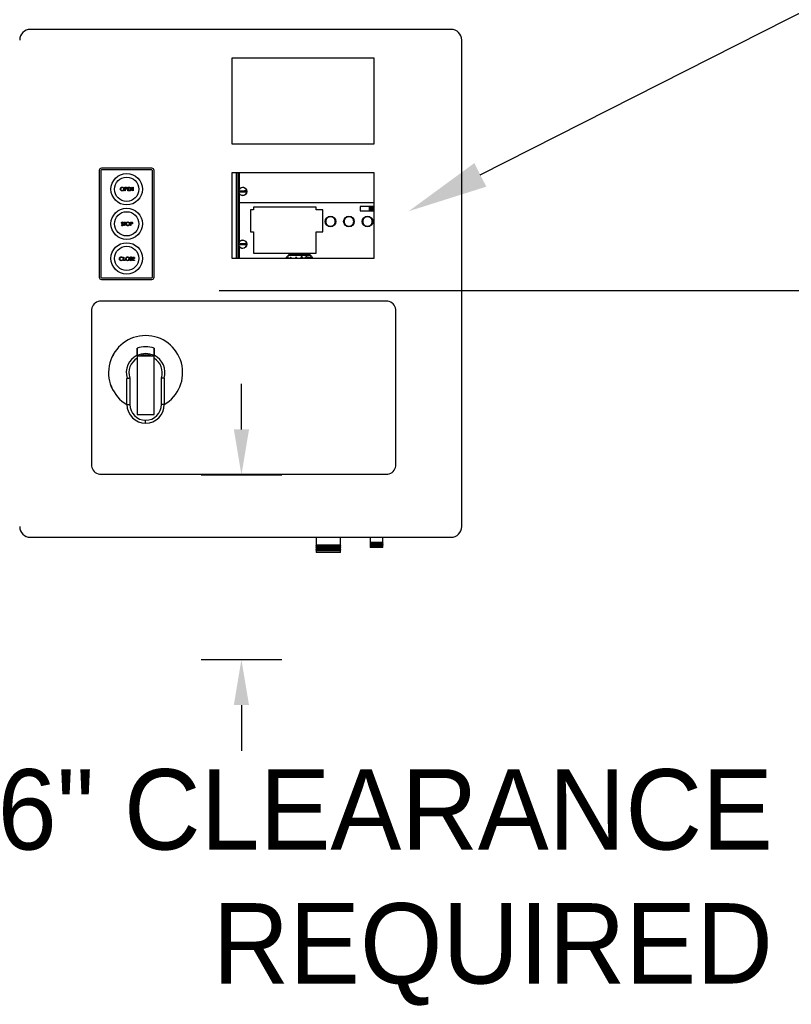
# Model space of a CAD drawing. Header units: inches. Extents: x 170 to 288, y 234 to 248.
# Tile 389 of 480: x 256.55 to 257.451, y 241.321 to 242.469. Entities that reach past the tile are written whole.
import ezdxf
from ezdxf import colors
from ezdxf.entities.mleader import LeaderData, LeaderLine
from ezdxf.math import Vec2, Vec3

# ---------------------------------------------------------------- set-up
doc = ezdxf.new("R2010")
doc.units = ezdxf.units.IN
doc.header["$LTSCALE"] = 0.25
doc.header["$MEASUREMENT"] = 0
doc.layers.add('ANNOTATIONS', color=1, linetype='Continuous')
doc.layers.add('STANDARD Z GUIDE MOTOR RH', color=7, linetype='Continuous')
doc.styles.add('ARIAL', font='arial.ttf', dxfattribs={"height": 0.09375})

msp = doc.modelspace()

# ---------------------------------------------------------------- linework, layer by layer
at = {"layer": 'ANNOTATIONS'}
for p, q in [((256.7831, 242.15375), (257.83405, 242.15375)), ((256.80926, 241.99149), (256.80926, 242.04463)), ((256.76213, 241.93835), (256.85639, 241.93835)), ((256.76213, 241.72305), (256.85639, 241.72305)), ((256.80926, 241.66991), (256.80926, 241.61677))]:
    msp.add_line(p, q, dxfattribs=at)
for points in [[(256.8004, 241.99149), (256.81811, 241.99149), (256.80926, 241.93835)], [(256.8004, 241.66991), (256.81811, 241.66991), (256.80926, 241.72305)]]:
    msp.add_solid(points, dxfattribs=at)
at = {"layer": 'STANDARD Z GUIDE MOTOR RH'}
for p, q in [((257.05388, 242.45821), (256.56295, 242.45821)), ((257.06636, 241.87814), (257.06636, 242.44573)), ((256.9643, 242.4245), (256.79794, 242.4245)), ((256.79794, 242.4245), (256.79794, 242.32468)), ((256.9643, 242.32468), (256.9643, 242.4245)), ((256.79794, 242.32468), (256.9643, 242.32468)), ((256.64324, 242.29357), (256.64324, 242.16913)), ((256.64523, 242.29357), (256.64523, 242.16913)), ((256.7048, 242.29619), (256.64586, 242.29619)), ((256.7048, 242.2942), (256.64586, 242.2942)), ((256.70543, 242.16913), (256.70543, 242.29357)), ((256.70742, 242.16913), (256.70742, 242.29357)), ((256.9643, 242.29096), (256.79794, 242.29096)), ((256.79794, 242.29096), (256.79794, 242.19141)), ((256.80345, 242.19141), (256.80345, 242.29096)), ((256.80529, 242.19141), (256.80529, 242.29096)), ((256.80568, 242.19141), (256.80568, 242.29096)), ((256.80607, 242.2704), (256.80607, 242.29096)), ((256.80673, 242.29096), (256.80673, 242.27182)), ((256.80679, 242.27192), (256.80679, 242.29096)), ((256.9643, 242.19141), (256.9643, 242.29096)), ((256.67313, 242.27401), (256.67394, 242.27401)), ((256.67313, 242.26985), (256.67313, 242.27401)), ((256.6735, 242.26985), (256.67313, 242.26985)), ((256.6735, 242.27359), (256.6735, 242.2722)), ((256.67426, 242.27359), (256.6735, 242.27359)), ((256.6735, 242.2722), (256.67423, 242.27219)), ((256.6738, 242.27177), (256.6735, 242.27177)), ((256.6735, 242.27177), (256.6735, 242.26985)), ((256.67654, 242.26985), (256.67654, 242.27401)), ((256.67654, 242.27401), (256.67889, 242.27401)), ((256.67889, 242.26985), (256.67654, 242.26985)), ((256.67889, 242.27359), (256.67691, 242.27359)), ((256.67691, 242.27359), (256.67691, 242.27231)), ((256.67691, 242.27231), (256.67889, 242.27231)), ((256.67889, 242.27188), (256.67691, 242.27188)), ((256.67691, 242.27188), (256.67691, 242.27028)), ((256.67691, 242.27028), (256.67889, 242.27028)), ((256.67889, 242.27401), (256.67889, 242.27359)), ((256.67889, 242.27231), (256.67889, 242.27188)), ((256.67889, 242.27028), (256.67889, 242.26985)), ((256.67963, 242.26985), (256.67963, 242.27401)), ((256.67963, 242.27401), (256.67971, 242.27401)), ((256.68001, 242.26985), (256.67963, 242.26985)), ((256.67971, 242.27401), (256.68246, 242.27074)), ((256.68001, 242.27312), (256.68001, 242.26985)), ((256.68275, 242.26985), (256.68001, 242.27312)), ((256.68246, 242.27401), (256.68283, 242.27401)), ((256.68246, 242.27074), (256.68246, 242.27401)), ((256.68283, 242.26985), (256.68275, 242.26985)), ((256.68283, 242.27401), (256.68283, 242.26985)), ((256.80607, 242.20884), (256.80607, 242.26783)), ((256.80673, 242.26641), (256.80673, 242.21025)), ((256.80679, 242.26632), (256.80679, 242.21035)), ((256.9643, 242.25602), (256.80679, 242.25602)), ((256.81979, 242.24751), (256.81979, 242.22196)), ((256.82317, 242.24751), (256.81979, 242.24751)), ((256.82317, 242.25096), (256.82317, 242.24751)), ((256.89652, 242.25096), (256.82317, 242.25096)), ((256.89652, 242.24751), (256.89652, 242.25096)), ((256.90408, 242.24751), (256.89652, 242.24751)), ((256.90408, 242.22196), (256.90408, 242.24751)), ((256.9643, 242.2517), (256.94778, 242.2517)), ((256.94778, 242.2517), (256.94778, 242.24646)), ((256.94778, 242.24646), (256.9643, 242.24646)), ((256.95875, 242.24646), (256.95875, 242.2517)), ((256.95927, 242.24646), (256.95927, 242.2517)), ((256.96024, 242.2517), (256.96024, 242.24646)), ((256.9604, 242.24646), (256.9604, 242.2517)), ((256.96077, 242.2517), (256.96077, 242.24646)), ((256.96092, 242.24646), (256.96092, 242.2517)), ((256.96189, 242.2517), (256.96189, 242.24646)), ((256.96241, 242.2517), (256.96241, 242.24646)), ((256.67193, 242.23338), (256.67412, 242.23338)), ((256.67193, 242.23295), (256.67193, 242.23338)), ((256.67412, 242.23338), (256.67412, 242.23295)), ((256.67977, 242.23338), (256.68058, 242.23338)), ((256.67977, 242.22922), (256.67977, 242.23338)), ((256.6691, 242.23002), (256.66946, 242.23023)), ((256.6715, 242.23278), (256.67117, 242.23252)), ((256.67284, 242.23295), (256.67193, 242.23295)), ((256.67284, 242.22922), (256.67284, 242.23295)), ((256.67321, 242.22922), (256.67284, 242.22922)), ((256.67321, 242.23295), (256.67321, 242.22922)), ((256.67412, 242.23295), (256.67321, 242.23295)), ((256.68014, 242.22922), (256.67977, 242.22922)), ((256.68014, 242.23295), (256.68014, 242.23156)), ((256.6809, 242.23295), (256.68014, 242.23295)), ((256.68014, 242.23156), (256.68087, 242.23155)), ((256.68014, 242.23114), (256.68014, 242.22922)), ((256.68044, 242.23114), (256.68014, 242.23114)), ((256.81979, 242.22196), (256.82317, 242.22196)), ((256.82317, 242.22196), (256.82317, 242.19725)), ((256.89652, 242.19725), (256.89652, 242.22196)), ((256.89652, 242.22196), (256.90408, 242.22196)), ((256.80607, 242.19141), (256.80607, 242.20627)), ((256.81535, 242.20698), (256.80617, 242.20653)), ((256.80673, 242.20485), (256.80673, 242.19141)), ((256.80679, 242.20475), (256.80679, 242.19141)), ((256.67084, 242.19187), (256.67051, 242.19162)), ((256.67051, 242.18949), (256.67084, 242.18924)), ((256.67169, 242.19263), (256.67206, 242.19263)), ((256.67169, 242.18848), (256.67169, 242.19263)), ((256.67366, 242.18848), (256.67169, 242.18848)), ((256.67206, 242.19263), (256.67206, 242.1889)), ((256.67206, 242.1889), (256.67366, 242.1889)), ((256.67366, 242.1889), (256.67366, 242.18848)), ((256.67894, 242.18928), (256.67929, 242.18949)), ((256.68134, 242.19204), (256.681, 242.19178)), ((256.68225, 242.18848), (256.68225, 242.19263)), ((256.68225, 242.19263), (256.68459, 242.19263)), ((256.68459, 242.18848), (256.68225, 242.18848)), ((256.68262, 242.19221), (256.68262, 242.19093)), ((256.68459, 242.19221), (256.68262, 242.19221)), ((256.68262, 242.19093), (256.68459, 242.19093)), ((256.68262, 242.1905), (256.68262, 242.1889)), ((256.68459, 242.1905), (256.68262, 242.1905)), ((256.68262, 242.1889), (256.68459, 242.1889)), ((256.68459, 242.19263), (256.68459, 242.19221)), ((256.68459, 242.19093), (256.68459, 242.1905)), ((256.68459, 242.1889), (256.68459, 242.18848)), ((256.79794, 242.19141), (256.9643, 242.19141)), ((256.82317, 242.19726), (256.89652, 242.19726)), ((256.82317, 242.19725), (256.89652, 242.19725)), ((256.82396, 242.19725), (256.82396, 242.19726)), ((256.82448, 242.19725), (256.82448, 242.19726)), ((256.82545, 242.19726), (256.82545, 242.19725)), ((256.8256, 242.19725), (256.8256, 242.19726)), ((256.82597, 242.19726), (256.82597, 242.19725)), ((256.82613, 242.19725), (256.82613, 242.19726)), ((256.8271, 242.19726), (256.8271, 242.19725)), ((256.82762, 242.19726), (256.82762, 242.19725)), ((256.85415, 242.19725), (256.85415, 242.19726)), ((256.8548, 242.19725), (256.8548, 242.19726)), ((256.86004, 242.19726), (256.86004, 242.19725)), ((256.8607, 242.19726), (256.8607, 242.19725)), ((256.86367, 242.19249), (256.86148, 242.19249)), ((256.86148, 242.19249), (256.86148, 242.19141)), ((256.86367, 242.19141), (256.86367, 242.19484)), ((256.86367, 242.19484), (256.89028, 242.19484)), ((256.89028, 242.19461), (256.86367, 242.19461)), ((256.89028, 242.19422), (256.86367, 242.19422)), ((256.86476, 242.19511), (256.86476, 242.19484)), ((256.88899, 242.19511), (256.86476, 242.19511)), ((256.86559, 242.19156), (256.86651, 242.19156)), ((256.86559, 242.19141), (256.86559, 242.19156)), ((256.86651, 242.19248), (256.86679, 242.19248)), ((256.86651, 242.19156), (256.86651, 242.19248)), ((256.86679, 242.19248), (256.86679, 242.19156)), ((256.86679, 242.19156), (256.86771, 242.19156)), ((256.86771, 242.19156), (256.86771, 242.19141)), ((256.87247, 242.19141), (256.87323, 242.193)), ((256.87324, 242.1924), (256.87278, 242.19141)), ((256.87323, 242.193), (256.87327, 242.193)), ((256.8737, 242.19141), (256.87324, 242.1924)), ((256.87327, 242.193), (256.874, 242.19141)), ((256.87886, 242.193), (256.87947, 242.193)), ((256.87886, 242.19141), (256.87886, 242.193)), ((256.87914, 242.19268), (256.87914, 242.19168)), ((256.87952, 242.19268), (256.87914, 242.19268)), ((256.87914, 242.19168), (256.87933, 242.19168)), ((256.88726, 242.193), (256.88756, 242.193)), ((256.88794, 242.19141), (256.88726, 242.193)), ((256.88756, 242.193), (256.88824, 242.19141)), ((256.88897, 242.19141), (256.88964, 242.193)), ((256.88899, 242.19484), (256.88899, 242.19511)), ((256.88994, 242.193), (256.88927, 242.19141)), ((256.88964, 242.193), (256.88994, 242.193)), ((256.89028, 242.19484), (256.89028, 242.19141)), ((256.89227, 242.19249), (256.89028, 242.19249)), ((256.89227, 242.19141), (256.89227, 242.19249)), ((256.64586, 242.1685), (256.7048, 242.1685)), ((256.64586, 242.16651), (256.7048, 242.16651)), ((256.6342, 242.13149), (256.6342, 241.94882)), ((256.98007, 242.14097), (256.64369, 242.14097)), ((256.98955, 241.94882), (256.98955, 242.13149)), ((256.70741, 242.07714), (256.68744, 242.07714)), ((256.68744, 242.07714), (256.68744, 242.00882)), ((256.70741, 242.00882), (256.70741, 242.07714)), ((256.67565, 242.02062), (256.67565, 242.05043)), ((256.67897, 242.05164), (256.67897, 242.02062)), ((256.71587, 242.02062), (256.71587, 242.05164)), ((256.71919, 242.05043), (256.71919, 242.02062)), ((256.67565, 242.02062), (256.67897, 242.02062)), ((256.71919, 242.02062), (256.71587, 242.02062)), ((256.68744, 242.00882), (256.70741, 242.00882)), ((256.69743, 241.99884), (256.69742, 242.00217)), ((256.64369, 241.93934), (256.98007, 241.93934)), ((256.56295, 241.86566), (257.05388, 241.86566)), ((256.89637, 241.85653), (256.89604, 241.85634)), ((256.89604, 241.85634), (256.89637, 241.85615)), ((256.89604, 241.85634), (256.92532, 241.85634)), ((256.89637, 241.8557), (256.89604, 241.85551)), ((256.89604, 241.85551), (256.89637, 241.85532)), ((256.89604, 241.85551), (256.92532, 241.85551)), ((256.89637, 241.85487), (256.89604, 241.85468)), ((256.89604, 241.85468), (256.89637, 241.85449)), ((256.89604, 241.85468), (256.92532, 241.85468)), ((256.89637, 241.86566), (256.89637, 241.85653)), ((256.92499, 241.85653), (256.89637, 241.85653)), ((256.89637, 241.85615), (256.89637, 241.8557)), ((256.89637, 241.85615), (256.92499, 241.85615)), ((256.92499, 241.8557), (256.89637, 241.8557)), ((256.89637, 241.85532), (256.89637, 241.85487)), ((256.89637, 241.85532), (256.92499, 241.85532)), ((256.92499, 241.85487), (256.89637, 241.85487)), ((256.89637, 241.85449), (256.89637, 241.85404)), ((256.89637, 241.85449), (256.92499, 241.85449)), ((256.92499, 241.85653), (256.92499, 241.86566)), ((256.92532, 241.85634), (256.92499, 241.85653)), ((256.92499, 241.85615), (256.92532, 241.85634)), ((256.92499, 241.8557), (256.92499, 241.85615)), ((256.92532, 241.85551), (256.92499, 241.8557)), ((256.92499, 241.85532), (256.92532, 241.85551)), ((256.92499, 241.85487), (256.92499, 241.85532)), ((256.92532, 241.85468), (256.92499, 241.85487)), ((256.92499, 241.85449), (256.92532, 241.85468)), ((256.92499, 241.85404), (256.92499, 241.85449)), ((256.95969, 241.86019), (256.95936, 241.86)), ((256.95936, 241.86), (256.95969, 241.85981)), ((256.95936, 241.86), (256.97466, 241.86)), ((256.95969, 241.85953), (256.95936, 241.85934)), ((256.95936, 241.85934), (256.95969, 241.85914)), ((256.95936, 241.85934), (256.97466, 241.85934)), ((256.95969, 241.85886), (256.95936, 241.85867)), ((256.95936, 241.85867), (256.95969, 241.85848)), ((256.95936, 241.85867), (256.97466, 241.85867)), ((256.95969, 241.8582), (256.95936, 241.85801)), ((256.95936, 241.85801), (256.95969, 241.85781)), ((256.95936, 241.85801), (256.97466, 241.85801)), ((256.95969, 241.85753), (256.95936, 241.85734)), ((256.95936, 241.85734), (256.95969, 241.85715)), ((256.95936, 241.85734), (256.97466, 241.85734)), ((256.95969, 241.85687), (256.95936, 241.85668)), ((256.95936, 241.85668), (256.95969, 241.85648)), ((256.95936, 241.85668), (256.97466, 241.85668)), ((256.95969, 241.8562), (256.95936, 241.85601)), ((256.95936, 241.85601), (256.95969, 241.85582)), ((256.95936, 241.85601), (256.97466, 241.85601)), ((256.95969, 241.85554), (256.95936, 241.85534)), ((256.95936, 241.85534), (256.95969, 241.85515)), ((256.95936, 241.85534), (256.97466, 241.85534)), ((256.95969, 241.86566), (256.95969, 241.86019)), ((256.95969, 241.86019), (256.97433, 241.86019)), ((256.95969, 241.85981), (256.95969, 241.85953)), ((256.95969, 241.85981), (256.97433, 241.85981)), ((256.95969, 241.85953), (256.97433, 241.85953)), ((256.95969, 241.85914), (256.95969, 241.85886)), ((256.95969, 241.85914), (256.97433, 241.85914)), ((256.95969, 241.85886), (256.97433, 241.85886)), ((256.95969, 241.85848), (256.95969, 241.8582)), ((256.95969, 241.85848), (256.97433, 241.85848)), ((256.95969, 241.8582), (256.97433, 241.8582)), ((256.95969, 241.85781), (256.95969, 241.85753)), ((256.95969, 241.85781), (256.97433, 241.85781)), ((256.95969, 241.85753), (256.97433, 241.85753)), ((256.95969, 241.85715), (256.95969, 241.85687)), ((256.95969, 241.85715), (256.97433, 241.85715)), ((256.95969, 241.85687), (256.97433, 241.85687)), ((256.95969, 241.85648), (256.95969, 241.8562)), ((256.95969, 241.85648), (256.97433, 241.85648)), ((256.95969, 241.8562), (256.97433, 241.8562)), ((256.95969, 241.85582), (256.95969, 241.85554)), ((256.95969, 241.85582), (256.97433, 241.85582)), ((256.95969, 241.85554), (256.97433, 241.85554)), ((256.95969, 241.85515), (256.95969, 241.85368)), ((256.95969, 241.85515), (256.97433, 241.85515)), ((256.97433, 241.86019), (256.97433, 241.86566)), ((256.97466, 241.86), (256.97433, 241.86019)), ((256.97433, 241.85981), (256.97466, 241.86)), ((256.97433, 241.85953), (256.97433, 241.85981)), ((256.97466, 241.85934), (256.97433, 241.85953)), ((256.97433, 241.85914), (256.97466, 241.85934)), ((256.97433, 241.85886), (256.97433, 241.85914)), ((256.97466, 241.85867), (256.97433, 241.85886)), ((256.97433, 241.85848), (256.97466, 241.85867)), ((256.97433, 241.8582), (256.97433, 241.85848)), ((256.97466, 241.85801), (256.97433, 241.8582)), ((256.97433, 241.85781), (256.97466, 241.85801)), ((256.97433, 241.85753), (256.97433, 241.85781)), ((256.97466, 241.85734), (256.97433, 241.85753)), ((256.97433, 241.85715), (256.97466, 241.85734)), ((256.97433, 241.85687), (256.97433, 241.85715)), ((256.97466, 241.85668), (256.97433, 241.85687)), ((256.97433, 241.85648), (256.97466, 241.85668)), ((256.97433, 241.8562), (256.97433, 241.85648)), ((256.97466, 241.85601), (256.97433, 241.8562)), ((256.97433, 241.85582), (256.97466, 241.85601)), ((256.97433, 241.85554), (256.97433, 241.85582)), ((256.97466, 241.85534), (256.97433, 241.85554)), ((256.97433, 241.85515), (256.97466, 241.85534)), ((256.97433, 241.85368), (256.97433, 241.85515)), ((256.89637, 241.85404), (256.89604, 241.85385)), ((256.89604, 241.85385), (256.89637, 241.85365)), ((256.89604, 241.85385), (256.92532, 241.85385)), ((256.89637, 241.85321), (256.89604, 241.85302)), ((256.89604, 241.85302), (256.89637, 241.85282)), ((256.89604, 241.85302), (256.92532, 241.85302)), ((256.89637, 241.85238), (256.89604, 241.85218)), ((256.89604, 241.85218), (256.89637, 241.85199)), ((256.89604, 241.85218), (256.92532, 241.85218)), ((256.89637, 241.85154), (256.89604, 241.85135)), ((256.89604, 241.85135), (256.89637, 241.85116)), ((256.89604, 241.85135), (256.92532, 241.85135)), ((256.89637, 241.85071), (256.89604, 241.85052)), ((256.89604, 241.85052), (256.89637, 241.85033)), ((256.89604, 241.85052), (256.92532, 241.85052)), ((256.92499, 241.85404), (256.89637, 241.85404)), ((256.89637, 241.85365), (256.89637, 241.85321)), ((256.89637, 241.85365), (256.92499, 241.85365)), ((256.92499, 241.85321), (256.89637, 241.85321)), ((256.89637, 241.85282), (256.89637, 241.85238)), ((256.89637, 241.85282), (256.92499, 241.85282)), ((256.92499, 241.85238), (256.89637, 241.85238)), ((256.89637, 241.85199), (256.89637, 241.85154)), ((256.89637, 241.85199), (256.92499, 241.85199)), ((256.92499, 241.85154), (256.89637, 241.85154)), ((256.89637, 241.85116), (256.89637, 241.85071)), ((256.89637, 241.85116), (256.92499, 241.85116)), ((256.92499, 241.85071), (256.89637, 241.85071)), ((256.89637, 241.85033), (256.89637, 241.84802)), ((256.89637, 241.85033), (256.92499, 241.85033)), ((256.92499, 241.84802), (256.89637, 241.84802)), ((256.92532, 241.85385), (256.92499, 241.85404)), ((256.92499, 241.85365), (256.92532, 241.85385)), ((256.92499, 241.85321), (256.92499, 241.85365)), ((256.92532, 241.85302), (256.92499, 241.85321)), ((256.92499, 241.85282), (256.92532, 241.85302)), ((256.92499, 241.85238), (256.92499, 241.85282)), ((256.92532, 241.85218), (256.92499, 241.85238)), ((256.92499, 241.85199), (256.92532, 241.85218)), ((256.92499, 241.85154), (256.92499, 241.85199)), ((256.92532, 241.85135), (256.92499, 241.85154)), ((256.92499, 241.85116), (256.92532, 241.85135)), ((256.92499, 241.85071), (256.92499, 241.85116)), ((256.92532, 241.85052), (256.92499, 241.85071)), ((256.92499, 241.85033), (256.92532, 241.85052)), ((256.92499, 241.84802), (256.92499, 241.85033)), ((256.97433, 241.85368), (256.95969, 241.85368))]:
    msp.add_line(p, q, dxfattribs=at)
at = {"layer": 'STANDARD Z GUIDE MOTOR RH', "flags": 128}
for points in [[(256.8061, 242.26969), (256.80719, 242.26975), (256.80833, 242.2698), (256.8095, 242.26986), (256.81069, 242.26992), (256.81187, 242.26997), (256.81304, 242.27003), (256.81418, 242.27008), (256.81528, 242.27014)], [(256.81535, 242.26854), (256.81426, 242.26849), (256.81312, 242.26843), (256.81195, 242.26838), (256.81076, 242.26832), (256.80958, 242.26826), (256.80841, 242.26821), (256.80727, 242.26815), (256.80617, 242.2681)], [(256.8061, 242.20813), (256.80719, 242.20818), (256.80833, 242.20823), (256.8095, 242.20829), (256.81069, 242.20835), (256.81187, 242.20841), (256.81304, 242.20846), (256.81418, 242.20852), (256.81528, 242.20857)]]:
    msp.add_lwpolyline(points, dxfattribs=at)
at = {"layer": 'STANDARD Z GUIDE MOTOR RH'}
for centre, radius in [((256.67533, 242.27171), 0.0183), ((256.67533, 242.27171), 0.01414), ((256.81072, 242.26912), 0.00482), ((256.67533, 242.23135), 0.0183), ((256.67533, 242.23135), 0.01414), ((256.91316, 242.23408), 0.00622), ((256.93477, 242.23408), 0.00622), ((256.95639, 242.23408), 0.00622), ((256.81072, 242.20755), 0.00482), ((256.67533, 242.19099), 0.0183), ((256.67533, 242.19099), 0.01414)]:
    msp.add_circle(centre, radius, dxfattribs=at)
for centre, radius, start, end in [((256.56295, 242.44573), 0.01248, 90, 180), ((257.05388, 242.44573), 0.01248, 0, 90), ((256.64586, 242.29357), 0.00262, 90, 180), ((256.64586, 242.29357), 0.000624, 90, 180), ((256.7048, 242.29357), 0.00262, 0, 90), ((256.7048, 242.29357), 0.000624, 0, 90), ((256.81072, 242.26912), 0.00473, 173.04894, 192.50643), ((256.81072, 242.26912), 0.00466, 12.63519, 172.92017), ((256.81072, 242.26912), 0.00466, 192.63519, 352.92017), ((256.81072, 242.26912), 0.00473, 353.04894, 12.50643), ((256.81072, 242.20755), 0.00466, 12.63519, 172.92017), ((256.81072, 242.20755), 0.00473, 173.04894, 192.50643), ((256.81072, 242.20755), 0.00466, 192.63519, 352.92017), ((256.81072, 242.20755), 0.00473, 353.04894, 12.50643), ((256.64586, 242.16913), 0.00262, 180, 270), ((256.64586, 242.16913), 0.000624, 180, 270), ((256.7048, 242.16913), 0.00262, 270, 0), ((256.7048, 242.16913), 0.000624, 270, 0), ((256.64518, 242.12999), 0.01108, 97.7581, 172.2419), ((256.97857, 242.12999), 0.01108, 7.7581, 82.2419), ((256.69742, 242.05779), 0.04323, 300.24251, 239.75753), ((256.69742, 242.05779), 0.04322, 300.24806, 239.75196), ((256.69742, 242.05779), 0.03025, 70.721, 109.2554), ((256.69742, 242.05779), 0.02257, 116.23161, 197.09777), ((256.69742, 242.05779), 0.01944, 120.86903, 198.43237), ((256.69742, 242.05779), 0.02217, 63.22591, 116.74005), ((256.69742, 242.05779), 0.02061, 69.85267, 110.14733), ((256.69742, 242.05779), 0.02257, 342.90223, 63.7351), ((256.69742, 242.05779), 0.01944, 341.56763, 59.09059), ((256.69743, 242.02062), 0.02178, 180, 270), ((256.69743, 242.02062), 0.01845, 180, 269.99537), ((256.69742, 242.02062), 0.01845, 270.02568, 0), ((256.69742, 242.02062), 0.02178, 270.02568, 0), ((256.64518, 241.95032), 0.01108, 187.7581, 262.2419), ((256.97857, 241.95032), 0.01108, 277.7581, 352.2419), ((256.56295, 241.87814), 0.01248, 180, 270), ((257.05388, 241.87814), 0.01248, 270, 0)]:
    msp.add_arc(centre, radius, start, end, dxfattribs=at)
for points, knots in [([(256.6679, 242.27192), (256.66794, 242.27224), (256.66802, 242.27288), (256.66859, 242.27361), (256.66931, 242.27404), (256.66981, 242.2741), (256.67006, 242.27412)], [0, 0, 0, 0, 0.2797309, 0.5593263, 0.7796803, 1, 1, 1, 1]), ([(256.6701, 242.26975), (256.66977, 242.26978), (256.66913, 242.26985), (256.66841, 242.27044), (256.66797, 242.27116), (256.66792, 242.27166), (256.6679, 242.27192)], [0, 0, 0, 0, 0.279663, 0.5593532, 0.7796358, 1, 1, 1, 1]), ([(256.67008, 242.27369), (256.66982, 242.27366), (256.66929, 242.27359), (256.66869, 242.27313), (256.66833, 242.27254), (256.66829, 242.27212), (256.66828, 242.27192)], [0, 0, 0, 0, 0.2796275, 0.5593508, 0.7796323, 1, 1, 1, 1]), ([(256.66828, 242.27192), (256.66831, 242.27166), (256.66837, 242.27113), (256.66887, 242.27057), (256.66946, 242.27023), (256.66987, 242.27019), (256.67008, 242.27017)], [0, 0, 0, 0, 0.2794171, 0.5590784, 0.7794776, 1, 1, 1, 1]), ([(256.67006, 242.27412), (256.67039, 242.27409), (256.67104, 242.27402), (256.67177, 242.27343), (256.67221, 242.2727), (256.67225, 242.27219), (256.67227, 242.27194)], [0, 0, 0, 0, 0.2797658, 0.559356, 0.7795697, 1, 1, 1, 1]), ([(256.6719, 242.27194), (256.67187, 242.2722), (256.67181, 242.27273), (256.6713, 242.2733), (256.6707, 242.27363), (256.67029, 242.27367), (256.67008, 242.27369)], [0, 0, 0, 0, 0.2794631, 0.5588709, 0.7795149, 1, 1, 1, 1]), ([(256.67008, 242.27017), (256.67034, 242.2702), (256.67087, 242.27026), (256.67148, 242.27072), (256.67184, 242.27131), (256.67188, 242.27173), (256.6719, 242.27194)], [0, 0, 0, 0, 0.2798308, 0.5593888, 0.7796497, 1, 1, 1, 1]), ([(256.67227, 242.27194), (256.67224, 242.27161), (256.67216, 242.27097), (256.67157, 242.27025), (256.67086, 242.26981), (256.67035, 242.26977), (256.6701, 242.26975)], [0, 0, 0, 0, 0.2796319, 0.5593417, 0.779597, 1, 1, 1, 1]), ([(256.67486, 242.27184), (256.67466, 242.27182), (256.67431, 242.27177), (256.67395, 242.27177), (256.6738, 242.27177)], [0, 0, 0, 0, 0.5596968, 1, 1, 1, 1]), ([(256.67394, 242.27401), (256.67412, 242.27401), (256.67444, 242.27402), (256.67475, 242.27397), (256.67489, 242.27395)], [0, 0, 0, 0, 0.56031203, 1, 1, 1, 1]), ([(256.67423, 242.27219), (256.67448, 242.27219), (256.6748, 242.27219), (256.67511, 242.2724), (256.67527, 242.27259), (256.6753, 242.27277), (256.67531, 242.2729)], [0, 0, 0, 0, 0.4997189, 0.6253482, 0.7510784, 1, 1, 1, 1]), ([(256.67531, 242.2729), (256.6753, 242.27302), (256.67527, 242.2732), (256.67511, 242.27338), (256.67482, 242.27359), (256.67451, 242.27359), (256.67426, 242.27359)], [0, 0, 0, 0, 0.2489628, 0.3747297, 0.5003786, 1, 1, 1, 1]), ([(256.67569, 242.2729), (256.67568, 242.27276), (256.67566, 242.27249), (256.67545, 242.27215), (256.67517, 242.27194), (256.67496, 242.27187), (256.67486, 242.27184)], [0, 0, 0, 0, 0.2800999, 0.5593276, 0.7794584, 1, 1, 1, 1]), ([(256.67489, 242.27395), (256.67502, 242.27391), (256.67527, 242.27381), (256.67553, 242.27353), (256.67567, 242.27321), (256.67568, 242.273), (256.67569, 242.2729)], [0, 0, 0, 0, 0.279707, 0.5593748, 0.7795026, 1, 1, 1, 1]), ([(256.66937, 242.23251), (256.66939, 242.23266), (256.66943, 242.23295), (256.66971, 242.23327), (256.67005, 242.23345), (256.67028, 242.23347), (256.6704, 242.23348)], [0, 0, 0, 0, 0.279549, 0.5587965, 0.779376, 1, 1, 1, 1]), ([(256.6704, 242.23348), (256.67052, 242.23347), (256.67078, 242.23344), (256.67118, 242.2332), (256.67138, 242.23294), (256.6715, 242.23278)], [0, 0, 0, 0, 0.2797514, 0.5594993, 1, 1, 1, 1]), ([(256.67454, 242.23128), (256.67458, 242.2316), (256.67466, 242.23224), (256.67523, 242.23297), (256.67595, 242.23341), (256.67645, 242.23346), (256.6767, 242.23348)], [0, 0, 0, 0, 0.2797307, 0.5593255, 0.7796808, 1, 1, 1, 1]), ([(256.6767, 242.23348), (256.67703, 242.23345), (256.67768, 242.23338), (256.67841, 242.23279), (256.67885, 242.23206), (256.67889, 242.23155), (256.67892, 242.2313)], [0, 0, 0, 0, 0.2797677, 0.5593574, 0.7795699, 1, 1, 1, 1]), ([(256.68058, 242.23338), (256.68076, 242.23338), (256.68108, 242.23338), (256.68139, 242.23333), (256.68153, 242.23331)], [0, 0, 0, 0, 0.5603143, 1, 1, 1, 1]), ([(256.68153, 242.23331), (256.68166, 242.23327), (256.68191, 242.23318), (256.68217, 242.23289), (256.68231, 242.23258), (256.68232, 242.23237), (256.68233, 242.23226)], [0, 0, 0, 0, 0.27970407, 0.5593845, 0.7795145, 1, 1, 1, 1]), ([(256.91873, 242.23408), (256.91865, 242.23338), (256.91854, 242.2323), (256.91785, 242.231), (256.91713, 242.23011), (256.91623, 242.22939), (256.91494, 242.22872), (256.91316, 242.22838), (256.91138, 242.22872), (256.91009, 242.22939), (256.9092, 242.23011), (256.90847, 242.231), (256.9078, 242.2323), (256.90746, 242.23408), (256.9078, 242.23585), (256.90847, 242.23715), (256.9092, 242.23804), (256.91009, 242.23876), (256.91138, 242.23944), (256.91316, 242.23978), (256.91494, 242.23944), (256.91623, 242.23876), (256.91713, 242.23804), (256.91785, 242.23715), (256.91854, 242.23585), (256.91865, 242.23478), (256.91873, 242.23408)], [0, 0, 0, 0, 0.059864, 0.0920901, 0.1249998, 0.1579095, 0.1901356, 0.2499996, 0.3098642, 0.3420898, 0.3749995, 0.4079095, 0.4401355, 0.4999996, 0.5598642, 0.5920897, 0.6249997, 0.6579098, 0.6901354, 0.75, 0.809864, 0.8420901, 0.8750001, 0.9079098, 0.9401354, 1, 1, 1, 1]), ([(256.94034, 242.23408), (256.94027, 242.23338), (256.94015, 242.2323), (256.93946, 242.231), (256.93874, 242.23011), (256.93785, 242.22939), (256.93655, 242.22872), (256.93477, 242.22838), (256.933, 242.22872), (256.9317, 242.22939), (256.93081, 242.23011), (256.93009, 242.231), (256.92941, 242.2323), (256.92907, 242.23408), (256.92941, 242.23585), (256.93009, 242.23715), (256.93081, 242.23804), (256.9317, 242.23876), (256.933, 242.23944), (256.93477, 242.23978), (256.93655, 242.23944), (256.93785, 242.23876), (256.93874, 242.23804), (256.93946, 242.23715), (256.94015, 242.23585), (256.94027, 242.23478), (256.94034, 242.23408)], [0, 0, 0, 0, 0.0598641, 0.09209, 0.125, 0.1579097, 0.1901358, 0.2499998, 0.3098638, 0.3420899, 0.3749996, 0.4079096, 0.4401355, 0.4999996, 0.5598643, 0.5920896, 0.6249996, 0.6579097, 0.6901358, 0.7499998, 0.8098638, 0.8420899, 0.8749999, 0.90791, 0.9401353, 1, 1, 1, 1]), ([(256.96196, 242.23408), (256.96188, 242.23338), (256.96177, 242.2323), (256.96107, 242.231), (256.96035, 242.23011), (256.95946, 242.22939), (256.95817, 242.22872), (256.95639, 242.22838), (256.95461, 242.22872), (256.95331, 242.22939), (256.95242, 242.23011), (256.9517, 242.231), (256.95103, 242.2323), (256.95069, 242.23408), (256.95103, 242.23585), (256.9517, 242.23715), (256.95242, 242.23804), (256.95331, 242.23876), (256.95461, 242.23944), (256.95639, 242.23978), (256.95817, 242.23944), (256.95946, 242.23876), (256.96035, 242.23804), (256.96107, 242.23715), (256.96177, 242.23585), (256.96188, 242.23478), (256.96196, 242.23408)], [0, 0, 0, 0, 0.059864, 0.0920901, 0.1250002, 0.1579098, 0.1901354, 0.25, 0.309864, 0.3420901, 0.3749998, 0.4079095, 0.4401356, 0.4999996, 0.5598642, 0.5920898, 0.6249994, 0.6579095, 0.6901356, 0.7499996, 0.8098642, 0.8420898, 0.8749998, 0.9079098, 0.9401354, 1, 1, 1, 1]), ([(256.67037, 242.22911), (256.67022, 242.22913), (256.66991, 242.22916), (256.66943, 242.22947), (256.66923, 242.22981), (256.6691, 242.23002)], [0, 0, 0, 0, 0.2798786, 0.5596616, 1, 1, 1, 1]), ([(256.6696, 242.23188), (256.66953, 242.23199), (256.6694, 242.23218), (256.66938, 242.23241), (256.66937, 242.23251)], [0, 0, 0, 0, 0.5598366, 1, 1, 1, 1]), ([(256.66946, 242.23023), (256.66958, 242.23004), (256.66975, 242.22977), (256.6701, 242.22956), (256.67028, 242.22955), (256.67037, 242.22954)], [0, 0, 0, 0, 0.5593242, 0.7797842, 1, 1, 1, 1]), ([(256.67029, 242.23131), (256.67015, 242.23141), (256.66991, 242.23158), (256.6697, 242.23179), (256.6696, 242.23188)], [0, 0, 0, 0, 0.5604046, 1, 1, 1, 1]), ([(256.67035, 242.23306), (256.67027, 242.23305), (256.6701, 242.23304), (256.6699, 242.23291), (256.66977, 242.23273), (256.66975, 242.2326), (256.66974, 242.23253)], [0, 0, 0, 0, 0.2802723, 0.55993, 0.779919, 1, 1, 1, 1]), ([(256.66974, 242.23253), (256.66975, 242.23247), (256.66976, 242.23235), (256.66985, 242.23216), (256.66995, 242.23206), (256.67002, 242.23199)], [0, 0, 0, 0, 0.27994787, 0.55977488, 1, 1, 1, 1]), ([(256.67002, 242.23199), (256.67012, 242.23191), (256.6703, 242.23177), (256.67049, 242.23164), (256.67058, 242.23158)], [0, 0, 0, 0, 0.5599086, 1, 1, 1, 1]), ([(256.67104, 242.23065), (256.67091, 242.23079), (256.67068, 242.23103), (256.67041, 242.23123), (256.67029, 242.23131)], [0, 0, 0, 0, 0.5594924, 1, 1, 1, 1]), ([(256.67117, 242.23252), (256.67105, 242.23267), (256.67089, 242.23288), (256.67058, 242.23304), (256.67043, 242.23305), (256.67035, 242.23306)], [0, 0, 0, 0, 0.5598177, 0.7798497, 1, 1, 1, 1]), ([(256.67037, 242.22954), (256.67048, 242.22955), (256.6707, 242.22957), (256.67098, 242.22974), (256.67115, 242.22998), (256.67117, 242.23015), (256.67118, 242.23024)], [0, 0, 0, 0, 0.2802733, 0.5601451, 0.7801527, 1, 1, 1, 1]), ([(256.67156, 242.23024), (256.67153, 242.23007), (256.67149, 242.22972), (256.67116, 242.22936), (256.67077, 242.22914), (256.6705, 242.22912), (256.67037, 242.22911)], [0, 0, 0, 0, 0.2791835, 0.5590838, 0.7794435, 1, 1, 1, 1]), ([(256.67058, 242.23158), (256.67084, 242.23138), (256.6712, 242.23112), (256.67151, 242.23061), (256.67154, 242.23036), (256.67156, 242.23024)], [0, 0, 0, 0, 0.5601148, 0.7802789, 1, 1, 1, 1]), ([(256.67118, 242.23024), (256.67117, 242.23032), (256.67116, 242.23047), (256.67107, 242.2306), (256.67104, 242.23065)], [0, 0, 0, 0, 0.558992, 1, 1, 1, 1]), ([(256.67674, 242.22911), (256.67641, 242.22915), (256.67577, 242.22922), (256.67505, 242.2298), (256.67461, 242.23052), (256.67457, 242.23102), (256.67454, 242.23128)], [0, 0, 0, 0, 0.2796641, 0.5593538, 0.7796361, 1, 1, 1, 1]), ([(256.67672, 242.23306), (256.67646, 242.23302), (256.67593, 242.23295), (256.67533, 242.23249), (256.67497, 242.2319), (256.67494, 242.23149), (256.67492, 242.23128)], [0, 0, 0, 0, 0.2796259, 0.5593459, 0.7796269, 1, 1, 1, 1]), ([(256.67492, 242.23128), (256.67495, 242.23102), (256.67501, 242.23049), (256.67551, 242.22993), (256.6761, 242.22959), (256.67652, 242.22955), (256.67672, 242.22954)], [0, 0, 0, 0, 0.2794118, 0.5590742, 0.779476, 1, 1, 1, 1]), ([(256.67854, 242.2313), (256.67851, 242.23156), (256.67845, 242.23209), (256.67794, 242.23266), (256.67734, 242.23299), (256.67693, 242.23304), (256.67672, 242.23306)], [0, 0, 0, 0, 0.2794695, 0.5588701, 0.7795183, 1, 1, 1, 1]), ([(256.67672, 242.22954), (256.67699, 242.22957), (256.67751, 242.22963), (256.67813, 242.23008), (256.67849, 242.23067), (256.67852, 242.23109), (256.67854, 242.2313)], [0, 0, 0, 0, 0.2798285, 0.5593874, 0.7796559, 1, 1, 1, 1]), ([(256.67892, 242.2313), (256.67888, 242.23097), (256.67881, 242.23033), (256.67821, 242.22961), (256.6775, 242.22917), (256.67699, 242.22913), (256.67674, 242.22911)], [0, 0, 0, 0, 0.2796267, 0.5593423, 0.7795967, 1, 1, 1, 1]), ([(256.6815, 242.2312), (256.6813, 242.23118), (256.68095, 242.23114), (256.6806, 242.23114), (256.68044, 242.23114)], [0, 0, 0, 0, 0.5596942, 1, 1, 1, 1]), ([(256.68087, 242.23155), (256.68112, 242.23155), (256.68144, 242.23155), (256.68175, 242.23176), (256.68191, 242.23195), (256.68194, 242.23214), (256.68196, 242.23226)], [0, 0, 0, 0, 0.499724, 0.625347, 0.7510888, 1, 1, 1, 1]), ([(256.68196, 242.23226), (256.68194, 242.23238), (256.68191, 242.23256), (256.68175, 242.23274), (256.68146, 242.23296), (256.68115, 242.23295), (256.6809, 242.23295)], [0, 0, 0, 0, 0.24897489, 0.37473093, 0.50038246, 1, 1, 1, 1]), ([(256.68233, 242.23226), (256.68232, 242.23212), (256.6823, 242.23185), (256.68209, 242.23152), (256.68181, 242.2313), (256.6816, 242.23124), (256.6815, 242.2312)], [0, 0, 0, 0, 0.2800985, 0.5593248, 0.7794626, 1, 1, 1, 1]), ([(256.66679, 242.19058), (256.66682, 242.19091), (256.6669, 242.19156), (256.66751, 242.19227), (256.66826, 242.19268), (256.66877, 242.19272), (256.66902, 242.19274)], [0, 0, 0, 0, 0.27951347, 0.55907968, 0.77937343, 1, 1, 1, 1]), ([(256.66731, 242.1891), (256.66714, 242.18935), (256.66683, 242.1898), (256.6668, 242.19034), (256.66679, 242.19058)], [0, 0, 0, 0, 0.5590292, 1, 1, 1, 1]), ([(256.669, 242.19231), (256.66873, 242.19228), (256.6682, 242.19222), (256.66758, 242.19177), (256.66722, 242.19118), (256.66718, 242.19076), (256.66716, 242.19055)], [0, 0, 0, 0, 0.27985561, 0.55951782, 0.779687, 1, 1, 1, 1]), ([(256.66716, 242.19055), (256.66719, 242.19028), (256.66725, 242.18974), (256.66778, 242.18916), (256.66839, 242.18884), (256.66881, 242.18881), (256.66903, 242.1888)], [0, 0, 0, 0, 0.2794339, 0.5589215, 0.7792831, 1, 1, 1, 1]), ([(256.66903, 242.18837), (256.66866, 242.1884), (256.668, 242.18846), (256.66752, 242.1889), (256.66731, 242.1891)], [0, 0, 0, 0, 0.5598044, 1, 1, 1, 1]), ([(256.67051, 242.19162), (256.67027, 242.19185), (256.66984, 242.19225), (256.66926, 242.19229), (256.669, 242.19231)], [0, 0, 0, 0, 0.5584272, 1, 1, 1, 1]), ([(256.66902, 242.19274), (256.66942, 242.1927), (256.67014, 242.19262), (256.67062, 242.1921), (256.67084, 242.19187)], [0, 0, 0, 0, 0.55951486, 1, 1, 1, 1]), ([(256.66903, 242.1888), (256.66935, 242.18883), (256.66992, 242.18891), (256.67033, 242.18931), (256.67051, 242.18949)], [0, 0, 0, 0, 0.5587727, 1, 1, 1, 1]), ([(256.67084, 242.18924), (256.67071, 242.18909), (256.67045, 242.1888), (256.66984, 242.18845), (256.66933, 242.1884), (256.66903, 242.18837)], [0, 0, 0, 0, 0.2804105, 0.5607949, 1, 1, 1, 1]), ([(256.67414, 242.19054), (256.67418, 242.19086), (256.67426, 242.1915), (256.67483, 242.19223), (256.67555, 242.19267), (256.67605, 242.19272), (256.6763, 242.19274)], [0, 0, 0, 0, 0.2797305, 0.5593273, 0.7796795, 1, 1, 1, 1]), ([(256.67634, 242.18837), (256.67601, 242.1884), (256.67537, 242.18848), (256.67465, 242.18906), (256.67421, 242.18978), (256.67417, 242.19028), (256.67414, 242.19054)], [0, 0, 0, 0, 0.2796638, 0.5593527, 0.7796359, 1, 1, 1, 1]), ([(256.67632, 242.19231), (256.67606, 242.19228), (256.67553, 242.19221), (256.67493, 242.19175), (256.67457, 242.19116), (256.67454, 242.19075), (256.67452, 242.19054)], [0, 0, 0, 0, 0.2796283, 0.5593501, 0.7796324, 1, 1, 1, 1]), ([(256.67452, 242.19054), (256.67455, 242.19028), (256.67461, 242.18975), (256.67512, 242.18919), (256.6757, 242.18885), (256.67612, 242.18881), (256.67632, 242.1888)], [0, 0, 0, 0, 0.279417, 0.5590778, 0.7794767, 1, 1, 1, 1]), ([(256.6763, 242.19274), (256.67663, 242.19271), (256.67728, 242.19264), (256.67801, 242.19205), (256.67845, 242.19132), (256.67849, 242.19081), (256.67852, 242.19056)], [0, 0, 0, 0, 0.2797671, 0.5593581, 0.7795717, 1, 1, 1, 1]), ([(256.67814, 242.19056), (256.67811, 242.19082), (256.67805, 242.19135), (256.67754, 242.19192), (256.67694, 242.19225), (256.67653, 242.19229), (256.67632, 242.19231)], [0, 0, 0, 0, 0.2794698, 0.5588706, 0.7795158, 1, 1, 1, 1]), ([(256.67632, 242.1888), (256.67659, 242.18883), (256.67711, 242.18889), (256.67773, 242.18934), (256.67809, 242.18993), (256.67812, 242.19035), (256.67814, 242.19056)], [0, 0, 0, 0, 0.2798289, 0.5593875, 0.7796527, 1, 1, 1, 1]), ([(256.67852, 242.19056), (256.67848, 242.19023), (256.67841, 242.18959), (256.67781, 242.18887), (256.6771, 242.18843), (256.67659, 242.18839), (256.67634, 242.18837)], [0, 0, 0, 0, 0.2796315, 0.5593441, 0.7795978, 1, 1, 1, 1]), ([(256.68021, 242.18837), (256.68005, 242.18838), (256.67975, 242.18842), (256.67927, 242.18873), (256.67907, 242.18907), (256.67894, 242.18928)], [0, 0, 0, 0, 0.2798804, 0.5596665, 1, 1, 1, 1]), ([(256.67921, 242.19177), (256.67923, 242.19192), (256.67926, 242.19221), (256.67955, 242.19253), (256.67989, 242.19271), (256.68012, 242.19273), (256.68023, 242.19274)], [0, 0, 0, 0, 0.2795544, 0.5588012, 0.7793774, 1, 1, 1, 1]), ([(256.67944, 242.19114), (256.67937, 242.19125), (256.67924, 242.19144), (256.67922, 242.19167), (256.67921, 242.19177)], [0, 0, 0, 0, 0.5598451, 1, 1, 1, 1]), ([(256.67929, 242.18949), (256.67942, 242.1893), (256.67959, 242.18903), (256.67994, 242.18882), (256.68012, 242.1888), (256.68021, 242.1888)], [0, 0, 0, 0, 0.5593189, 0.7797808, 1, 1, 1, 1]), ([(256.68012, 242.19057), (256.67999, 242.19067), (256.67975, 242.19084), (256.67953, 242.19105), (256.67944, 242.19114)], [0, 0, 0, 0, 0.5604147, 1, 1, 1, 1]), ([(256.68019, 242.19231), (256.68011, 242.19231), (256.67994, 242.1923), (256.67974, 242.19217), (256.6796, 242.19199), (256.67959, 242.19185), (256.67958, 242.19179)], [0, 0, 0, 0, 0.2802765, 0.5599329, 0.779921, 1, 1, 1, 1]), ([(256.67958, 242.19179), (256.67959, 242.19173), (256.6796, 242.19161), (256.67969, 242.19142), (256.67979, 242.19132), (256.67986, 242.19125)], [0, 0, 0, 0, 0.2799433, 0.5597769, 1, 1, 1, 1]), ([(256.67986, 242.19125), (256.67996, 242.19117), (256.68014, 242.19103), (256.68033, 242.1909), (256.68042, 242.19084)], [0, 0, 0, 0, 0.5598979, 1, 1, 1, 1]), ([(256.68087, 242.18991), (256.68075, 242.19005), (256.68052, 242.19029), (256.68024, 242.19049), (256.68012, 242.19057)], [0, 0, 0, 0, 0.5594942, 1, 1, 1, 1]), ([(256.681, 242.19178), (256.68089, 242.19193), (256.68072, 242.19214), (256.68042, 242.1923), (256.68027, 242.19231), (256.68019, 242.19231)], [0, 0, 0, 0, 0.5598189, 0.7798499, 1, 1, 1, 1]), ([(256.68021, 242.1888), (256.68032, 242.18881), (256.68054, 242.18883), (256.68082, 242.189), (256.68099, 242.18924), (256.68101, 242.18941), (256.68102, 242.1895)], [0, 0, 0, 0, 0.2802772, 0.5601457, 0.7801519, 1, 1, 1, 1]), ([(256.6814, 242.18949), (256.68137, 242.18932), (256.68133, 242.18898), (256.68099, 242.18862), (256.68061, 242.1884), (256.68034, 242.18838), (256.68021, 242.18837)], [0, 0, 0, 0, 0.279184, 0.5590848, 0.7794474, 1, 1, 1, 1]), ([(256.68023, 242.19274), (256.68036, 242.19273), (256.68062, 242.1927), (256.68102, 242.19246), (256.68122, 242.1922), (256.68134, 242.19204)], [0, 0, 0, 0, 0.2797485, 0.559503, 1, 1, 1, 1]), ([(256.68042, 242.19084), (256.68068, 242.19064), (256.68104, 242.19037), (256.68135, 242.18987), (256.68138, 242.18962), (256.6814, 242.18949)], [0, 0, 0, 0, 0.5601148, 0.7802844, 1, 1, 1, 1]), ([(256.68102, 242.1895), (256.68101, 242.18958), (256.68099, 242.18973), (256.68091, 242.18985), (256.68087, 242.18991)], [0, 0, 0, 0, 0.5589803, 1, 1, 1, 1]), ([(256.87933, 242.19168), (256.87953, 242.19168), (256.87977, 242.19169), (256.88001, 242.19184), (256.88011, 242.19195), (256.88017, 242.19208), (256.88018, 242.19218), (256.88018, 242.19223)], [0, 0, 0, 0, 0.4986116, 0.6240096, 0.7494042, 0.8747378, 1, 1, 1, 1]), ([(256.87947, 242.193), (256.87961, 242.193), (256.87987, 242.193), (256.88022, 242.19284), (256.88043, 242.19254), (256.88045, 242.19234), (256.88046, 242.19223)], [0, 0, 0, 0, 0.2813151, 0.5599241, 0.7799316, 1, 1, 1, 1]), ([(256.88018, 242.19223), (256.88017, 242.1923), (256.88016, 242.19242), (256.88006, 242.19254), (256.87988, 242.19267), (256.87968, 242.19268), (256.87952, 242.19268)], [0, 0, 0, 0, 0.2492878, 0.3749238, 0.500647, 1, 1, 1, 1]), ([(256.88046, 242.19223), (256.88046, 242.19216), (256.88045, 242.19201), (256.88034, 242.19176), (256.88019, 242.19164), (256.8801, 242.19157)], [0, 0, 0, 0, 0.2808676, 0.5615175, 1, 1, 1, 1]), ([(256.8801, 242.19157), (256.8802, 242.19154), (256.88031, 242.1915), (256.88039, 242.19142), (256.88039, 242.19141)], [0, 0, 0, 0, 0.9046821, 1, 1, 1, 1]), ([(256.88358, 242.19143), (256.88361, 242.19167), (256.88367, 242.19215), (256.8841, 242.1927), (256.88463, 242.19303), (256.88501, 242.19307), (256.8852, 242.19308)], [0, 0, 0, 0, 0.2797299, 0.55932695, 0.77968116, 1, 1, 1, 1]), ([(256.88522, 242.19276), (256.88502, 242.19274), (256.88463, 242.19269), (256.88417, 242.19234), (256.88391, 242.1919), (256.88388, 242.19159), (256.88386, 242.19143)], [0, 0, 0, 0, 0.27962489, 0.55934971, 0.77962748, 1, 1, 1, 1]), ([(256.8852, 242.19308), (256.88545, 242.19306), (256.88594, 242.19301), (256.88648, 242.19256), (256.88681, 242.19202), (256.88685, 242.19164), (256.88686, 242.19145)], [0, 0, 0, 0, 0.2797685, 0.5593598, 0.7795723, 1, 1, 1, 1]), ([(256.88658, 242.19145), (256.88656, 242.19164), (256.88651, 242.19204), (256.88613, 242.19247), (256.88568, 242.19272), (256.88537, 242.19275), (256.88522, 242.19276)], [0, 0, 0, 0, 0.279464, 0.5588701, 0.7795128, 1, 1, 1, 1]), ([(256.68744, 242.07804), (256.68744, 242.07956), (256.68744, 242.08237), (256.68744, 242.0851), (256.68744, 242.08635)], [0, 0, 0, 0, 0.5407106, 1, 1, 1, 1]), ([(256.68744, 242.08635), (256.68744, 242.08582), (256.68744, 242.08296), (256.68744, 242.08), (256.68744, 242.07759)], [0, 0, 0, 0, 0.1842898, 1, 1, 1, 1]), ([(256.70741, 242.08634), (256.70741, 242.08509), (256.70741, 242.08237), (256.70741, 242.07955), (256.70741, 242.07803)], [0, 0, 0, 0, 0.4593054, 1, 1, 1, 1]), ([(256.70741, 242.07758), (256.70741, 242.08), (256.70741, 242.08295), (256.70741, 242.08582), (256.70741, 242.08634)], [0, 0, 0, 0, 0.8157388, 1, 1, 1, 1]), ([(256.68744, 242.07804), (256.68744, 242.07788), (256.68744, 242.0777), (256.68744, 242.07736), (256.68744, 242.07731)], [0, 0, 0, 0, 0.866894, 1, 1, 1, 1]), ([(256.68744, 242.07714), (256.68744, 242.07727), (256.68744, 242.07745), (256.68744, 242.07756), (256.68744, 242.07759)], [0, 0, 0, 0, 0.7150934, 1, 1, 1, 1]), ([(256.69032, 242.07714), (256.68953, 242.07714), (256.68854, 242.07714), (256.68762, 242.07714), (256.68744, 242.07714)], [0, 0, 0, 0, 0.8051229, 1, 1, 1, 1]), ([(256.68744, 242.07687), (256.68744, 242.07678), (256.68744, 242.07638), (256.68744, 242.07553), (256.68744, 242.07481), (256.68744, 242.07448)], [0, 0, 0, 0, 0.1463464, 0.612888, 1, 1, 1, 1]), ([(256.70741, 242.07714), (256.70693, 242.07714), (256.70599, 242.07714), (256.705, 242.07714), (256.70452, 242.07714)], [0, 0, 0, 0, 0.5100248, 1, 1, 1, 1]), ([(256.70741, 242.07731), (256.70741, 242.07754), (256.70741, 242.07783), (256.70741, 242.078), (256.70741, 242.07803)], [0, 0, 0, 0, 0.7926342, 1, 1, 1, 1]), ([(256.70741, 242.07758), (256.70741, 242.0775), (256.70741, 242.07738), (256.70741, 242.07719), (256.70741, 242.07714)], [0, 0, 0, 0, 0.7217314, 1, 1, 1, 1]), ([(256.70741, 242.07447), (256.70741, 242.07496), (256.70741, 242.07583), (256.70741, 242.07655), (256.70741, 242.07687)], [0, 0, 0, 0, 0.5581316, 1, 1, 1, 1]), ([(256.67565, 242.05043), (256.67565, 242.05057), (256.67566, 242.05082), (256.67573, 242.05109), (256.67581, 242.05114), (256.67585, 242.05115)], [0, 0, 0, 0, 0.4085872, 0.7576908, 1, 1, 1, 1]), ([(256.67585, 242.05115), (256.67601, 242.05118), (256.67633, 242.05123), (256.67721, 242.05136), (256.67812, 242.05151), (256.67873, 242.0516), (256.67897, 242.05164), (256.67897, 242.05164)], [0, 0, 0, 0, 0.27378, 0.5474769, 0.8233386, 0.9942448, 1, 1, 1, 1]), ([(256.71899, 242.05115), (256.71883, 242.05118), (256.71851, 242.05123), (256.71763, 242.05136), (256.71672, 242.05151), (256.71611, 242.0516), (256.71587, 242.05164), (256.71587, 242.05164)], [0, 0, 0, 0, 0.2737801, 0.5474772, 0.8233382, 0.9942436, 1, 1, 1, 1]), ([(256.71899, 242.05115), (256.71903, 242.05113), (256.71912, 242.05108), (256.71918, 242.05081), (256.71919, 242.05056), (256.71919, 242.05043)], [0, 0, 0, 0, 0.2628754, 0.6202205, 1, 1, 1, 1])]:
    msp.add_open_spline(points, degree=3, knots=knots, dxfattribs=at)

# ---------------------------------------------------------------- texts
at = {"layer": 'ANNOTATIONS', "insert": (257.42976, 241.45729), "char_height": 0.09375, "attachment_point": 6, "style": 'ARIAL'}
msp.add_mtext('6" CLEARANCE\\PREQUIRED', dxfattribs=at)

# ---------------------------------------------------------------- leaders
at = {"layer": 'ANNOTATIONS'}
ml = msp.add_multileader_mtext('Standard', dxfattribs=at)
ml.set_content('THREE PHASE\\PCONTROLLER', color=256, style='ARIAL')
ml.set_leader_properties()
ml.build(insert=Vec2(0, 0))
ml.multileader.update_dxf_attribs({"dogleg_length": 0.36, "arrow_head_size": 0.09375})
ctx = ml.context
ctx.base_point, ctx.char_height, ctx.arrow_head_size, ctx.landing_gap_size, ctx.plane_origin = Vec3(257.61179, 242.50429), 0.09375, 0.09375, 0.09, Vec3(256.52985, 242.20732)
notes = []
notes.append((ctx, [(0, (1, 1, 0), (257.51383, 242.50429), (1, 0), 0.09796, [(0, [(257.00443, 242.24603)], 0, [])])]))
ctx.mtext.insert, ctx.mtext.flow_direction = Vec3(257.70179, 242.55196), 5
for ctx, leaders in notes:
    for number, flags, end, landing, length, lines in leaders:
        leader = LeaderData()
        leader.index, (leader.has_last_leader_line, leader.has_dogleg_vector, leader.attachment_direction) = number, flags
        leader.last_leader_point, leader.dogleg_vector, leader.dogleg_length = Vec3(end), Vec3(landing), length
        for number, points, colour, breaks in lines:
            line = LeaderLine()
            line.index, line.vertices, line.color, line.breaks = number, Vec3.list(points), colors.encode_raw_color(colour), breaks
            leader.lines.append(line)
        ctx.leaders.append(leader)

doc.saveas('drawing.dxf')
